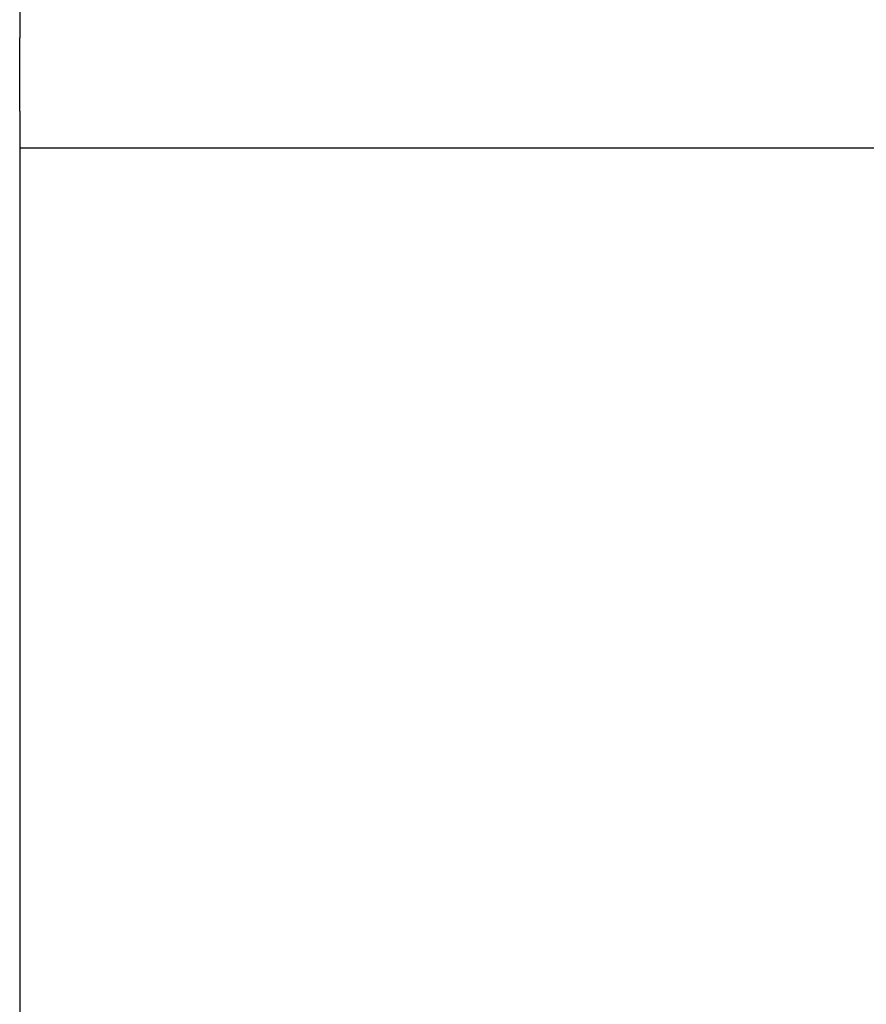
# Model space of a CAD drawing. Header units: inches. Extents: x 24 to 1128, y -69 to 748.
# Tile 475 of 656: x 622 to 631, y 349 to 359. Entities that reach past the tile are written whole.
import ezdxf

# ---------------------------------------------------------------- set-up
doc = ezdxf.new("R2010")
doc.units = ezdxf.units.IN
doc.header["$LTSCALE"] = 32
doc.header["$MEASUREMENT"] = 0
doc.layers.add('Visible (ANSI)', color=7, linetype='Continuous', lineweight=30)

msp = doc.modelspace()

# ---------------------------------------------------------------- linework, layer by layer
at = {"layer": 'Visible (ANSI)'}
for p, q in [((621.90363, 359.10867), (621.90363, 358.73367)), ((621.90363, 357.98367), (621.90363, 358.73367)), ((621.90363, 357.98367), (621.90363, 357.60867)), ((621.90363, 357.60867), (621.90363, 339.10867)), ((621.90363, 357.60867), (656.46713, 357.60867))]:
    msp.add_line(p, q, dxfattribs=at)

doc.saveas('drawing.dxf')
